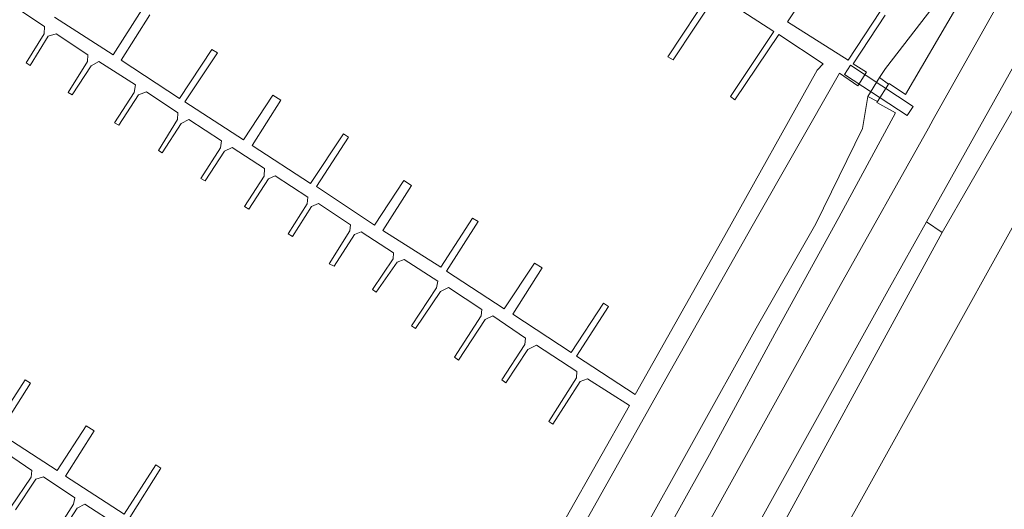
# Model space of a CAD drawing. Extents: x 184422 to 188298, y 343471 to 350189.
# Tile 459 of 513: x 187183 to 187284, y 349540 to 349590. Entities that reach past the tile are written whole.
import ezdxf

# ---------------------------------------------------------------- set-up
doc = ezdxf.new("R2010")
doc.units = 0
for name, color, linetype, lineweight in [('B-WA-GR-GROENVOORZIENING-GV', 252, 'Continuous', 18), ('B-WA-GW-TALUD_KRUIN-G', 252, 'Continuous', 18), ('B-WA-KW-KUNSTWERK-GV', 252, 'Continuous', 18), ('B-WA-KW-KUNSTWERK_STEIGER-GV', 252, 'Continuous', 18), ('B-WA-OG-WATER-GV', 252, 'Continuous', 18), ('B-WA-OG-WATER_SLOOT-GV', 252, 'Continuous', 18), ('B-WA-VH-VERHARDING_GESLOTEN-GV', 252, 'Continuous', 18), ('B-WA-VH-VERHARDING_OPEN-GV', 252, 'Continuous', 18)]:
    doc.layers.add(name, color=color, linetype=linetype, lineweight=lineweight)

msp = doc.modelspace()

# ---------------------------------------------------------------- linework, layer by layer
at = {"layer": 'B-WA-GR-GROENVOORZIENING-GV', "flags": 128}
for points in [[(187227.019, 349491.349), (187227.066, 349491.381), (187227.286, 349491.799), (187227.71, 349492.606), (187231.599, 349500), (187231.734, 349500.249), (187247.717, 349528.018), (187267.117, 349563.053), (187276.196, 349579.225), (187276.688, 349580.102), (187285.187, 349595.241), (187288.086, 349602.102), (187288.337, 349603.446), (187287.979, 349606.344), (187286.861, 349610.035), (187286.268, 349612.045), (187285.164, 349613.179), (187252.65, 349636.558), (187217.131, 349660.57)], [(187227.019, 349491.349), (187227.066, 349491.381), (187227.286, 349491.799), (187227.71, 349492.606), (187231.599, 349500), (187231.734, 349500.249), (187247.717, 349528.018), (187267.117, 349563.053), (187276.196, 349579.225), (187276.688, 349580.102), (187285.187, 349595.241), (187288.086, 349602.102), (187288.337, 349603.446), (187287.979, 349606.344), (187286.861, 349610.035), (187286.268, 349612.045), (187285.164, 349613.179), (187252.65, 349636.558), (187217.131, 349660.57)], [(187227.019, 349491.349), (187227.066, 349491.381), (187227.286, 349491.799), (187227.71, 349492.606), (187231.599, 349500), (187231.734, 349500.249), (187247.717, 349528.018), (187267.117, 349563.053), (187276.196, 349579.225), (187276.688, 349580.102), (187285.187, 349595.241), (187288.086, 349602.102), (187288.337, 349603.446), (187287.979, 349606.344), (187286.861, 349610.035), (187286.268, 349612.045), (187285.164, 349613.179), (187252.65, 349636.558), (187217.131, 349660.57)], [(187278.993, 349591.506), (187273.844, 349582.699), (187272.162, 349583.825), (187272.107, 349583.741), (187270.958, 349581.961), (187270.886, 349581.849), (187272.8, 349580.788), (187266.99, 349570.044), (187260.437, 349558.089), (187253.698, 349545.715), (187247.455, 349534.442)], [(187278.993, 349591.506), (187273.844, 349582.699), (187272.162, 349583.825), (187272.107, 349583.741), (187270.958, 349581.961), (187270.886, 349581.849), (187272.8, 349580.788), (187266.99, 349570.044), (187260.437, 349558.089), (187253.698, 349545.715), (187247.455, 349534.442)], [(187278.993, 349591.506), (187273.844, 349582.699), (187272.162, 349583.825), (187272.107, 349583.741), (187270.958, 349581.961), (187270.886, 349581.849), (187272.8, 349580.788), (187266.99, 349570.044), (187260.437, 349558.089), (187253.698, 349545.715), (187247.455, 349534.442)], [(187286.126, 349583.319), (187277.59, 349568.497), (187257.854, 349532.282), (187239.339, 349500), (187233.63, 349489.146), (187232.988, 349487.925), (187231.906, 349485.868), (187230.17, 349480.939), (187225.494, 349478.349), (187218.616, 349479.348), (187184.218, 349500), (187158.502, 349515.439)], [(187286.126, 349583.319), (187277.59, 349568.497), (187257.854, 349532.282), (187239.339, 349500), (187233.63, 349489.146), (187232.988, 349487.925), (187231.906, 349485.868), (187230.17, 349480.939), (187225.494, 349478.349), (187218.616, 349479.348), (187184.218, 349500), (187158.502, 349515.439)], [(187286.126, 349583.319), (187277.59, 349568.497), (187257.854, 349532.282), (187239.339, 349500), (187233.63, 349489.146), (187232.988, 349487.925), (187231.906, 349485.868), (187230.17, 349480.939), (187225.494, 349478.349), (187218.616, 349479.348), (187184.218, 349500), (187158.502, 349515.439)], [(187286.697, 349572.794), (187285.13, 349569.611), (187269.306, 349541.098), (187257.279, 349519.472), (187245.879, 349500), (187238.645, 349486.246), (187238.021, 349485.06), (187237.225, 349483.547), (187234.899, 349476.942)], [(187234.899, 349476.942), (187237.225, 349483.547), (187238.021, 349485.06), (187238.645, 349486.246), (187245.879, 349500), (187257.279, 349519.472), (187269.306, 349541.098), (187285.13, 349569.611), (187286.697, 349572.794)], [(187286.697, 349572.794), (187285.13, 349569.611), (187269.306, 349541.098), (187257.279, 349519.472), (187245.879, 349500), (187238.645, 349486.246), (187238.021, 349485.06), (187237.225, 349483.547), (187234.899, 349476.942)], [(187234.899, 349476.942), (187237.225, 349483.547), (187238.021, 349485.06), (187238.645, 349486.246), (187245.879, 349500), (187257.279, 349519.472), (187269.306, 349541.098), (187285.13, 349569.611), (187286.697, 349572.794)], [(187286.697, 349572.794), (187285.13, 349569.611), (187269.306, 349541.098), (187257.279, 349519.472), (187245.879, 349500), (187238.645, 349486.246), (187238.021, 349485.06), (187237.225, 349483.547), (187234.899, 349476.942)], [(187234.899, 349476.942), (187237.225, 349483.547), (187238.021, 349485.06), (187238.645, 349486.246), (187245.879, 349500), (187257.279, 349519.472), (187269.306, 349541.098), (187285.13, 349569.611), (187286.697, 349572.794)], [(187158.502, 349515.439), (187184.218, 349500), (187218.616, 349479.348), (187225.494, 349478.349), (187230.17, 349480.939), (187231.906, 349485.868), (187232.988, 349487.925), (187233.63, 349489.146), (187239.339, 349500), (187257.854, 349532.282), (187277.59, 349568.497), (187275.991, 349569.608), (187272.202, 349562.83), (187247.267, 349517.919), (187237.079, 349500), (187234.219, 349494.562), (187231.898, 349490.148), (187231.517, 349489.424), (187231.359, 349489.124), (187231.188, 349488.949)], [(187158.502, 349515.439), (187184.218, 349500), (187218.616, 349479.348), (187225.494, 349478.349), (187230.17, 349480.939), (187231.906, 349485.868), (187232.988, 349487.925), (187233.63, 349489.146), (187239.339, 349500), (187257.854, 349532.282), (187277.59, 349568.497), (187275.991, 349569.608), (187272.202, 349562.83), (187247.267, 349517.919), (187237.079, 349500), (187234.219, 349494.562), (187231.898, 349490.148), (187231.517, 349489.424), (187231.359, 349489.124), (187231.188, 349488.949)], [(187158.502, 349515.439), (187184.218, 349500), (187218.616, 349479.348), (187225.494, 349478.349), (187230.17, 349480.939), (187231.906, 349485.868), (187232.988, 349487.925), (187233.63, 349489.146), (187239.339, 349500), (187257.854, 349532.282), (187277.59, 349568.497), (187275.991, 349569.608), (187272.202, 349562.83), (187247.267, 349517.919), (187237.079, 349500), (187234.219, 349494.562), (187231.898, 349490.148), (187231.517, 349489.424), (187231.359, 349489.124), (187231.188, 349488.949)]]:
    msp.add_lwpolyline(points, dxfattribs=at)
at = {"layer": 'B-WA-GW-TALUD_KRUIN-G', "flags": 128}
msp.add_lwpolyline([(187234.899, 349476.942), (187237.225, 349483.547), (187238.021, 349485.06), (187238.645, 349486.246), (187245.879, 349500), (187257.279, 349519.472), (187269.306, 349541.098), (187285.13, 349569.611), (187286.697, 349572.794)], dxfattribs=at)
msp.add_lwpolyline([(187234.899, 349476.942), (187237.225, 349483.547), (187238.021, 349485.06), (187238.645, 349486.246), (187245.879, 349500), (187257.279, 349519.472), (187269.306, 349541.098), (187285.13, 349569.611), (187286.697, 349572.794)], dxfattribs=at)
msp.add_lwpolyline([(187234.899, 349476.942), (187237.225, 349483.547), (187238.021, 349485.06), (187238.645, 349486.246), (187245.879, 349500), (187257.279, 349519.472), (187269.306, 349541.098), (187285.13, 349569.611), (187286.697, 349572.794)], dxfattribs=at)
at = {"layer": 'B-WA-KW-KUNSTWERK-GV', "flags": 128}
msp.add_lwpolyline([(187274.019, 349580.512), (187274.634, 349581.447), (187268.193, 349585.687), (187267.577, 349584.748)], close=True, dxfattribs=at)
msp.add_lwpolyline([(187274.019, 349580.512), (187274.634, 349581.447), (187268.193, 349585.687), (187267.577, 349584.748)], close=True, dxfattribs=at)
msp.add_lwpolyline([(187274.019, 349580.512), (187274.634, 349581.447), (187268.193, 349585.687), (187267.577, 349584.748)], close=True, dxfattribs=at)
at = {"layer": 'B-WA-KW-KUNSTWERK_STEIGER-GV', "flags": 128}
for points in [[(187271.24, 349591.228), (187267.94, 349586.221), (187261.724, 349590.144), (187266.171, 349596.867)], [(187271.24, 349591.228), (187267.94, 349586.221), (187261.724, 349590.144), (187266.171, 349596.867)], [(187271.24, 349591.228), (187267.94, 349586.221), (187261.724, 349590.144), (187266.171, 349596.867)], [(187253.908, 349593.386), (187249.419, 349586.547), (187249.984, 349586.242), (187254.422, 349592.985), (187260.32, 349589.162), (187255.87, 349582.479), (187256.312, 349582.15), (187260.836, 349588.841), (187265.394, 349585.848), (187264.755, 349585.174), (187255.29, 349568.212), (187246.093, 349551.855), (187240.068, 349555.804), (187243.356, 349560.908), (187242.832, 349561.236), (187239.503, 349556.197), (187233.524, 349560.133), (187236.515, 349564.869), (187235.751, 349565.362), (187232.64, 349560.663), (187226.692, 349564.541), (187229.943, 349569.655), (187229.36, 349569.997), (187226.112, 349564.939), (187220.169, 349568.714), (187223.116, 349573.33), (187222.312, 349573.863), (187219.316, 349569.265), (187213.367, 349573.22), (187216.628, 349578.301), (187216.121, 349578.64), (187212.751, 349573.538), (187206.742, 349577.461), (187209.686, 349582.093), (187208.868, 349582.619), (187205.869, 349578.026), (187199.837, 349581.918), (187203.171, 349586.974), (187202.617, 349587.324), (187199.287, 349582.285), (187193.279, 349586.221), (187196.243, 349590.866)], [(187253.908, 349593.386), (187249.419, 349586.547), (187249.984, 349586.242), (187254.422, 349592.985), (187260.32, 349589.162), (187255.87, 349582.479), (187256.312, 349582.15), (187260.836, 349588.841), (187265.394, 349585.848), (187264.755, 349585.174), (187255.29, 349568.212), (187246.093, 349551.855), (187240.068, 349555.804), (187243.356, 349560.908), (187242.832, 349561.236), (187239.503, 349556.197), (187233.524, 349560.133), (187236.515, 349564.869), (187235.751, 349565.362), (187232.64, 349560.663), (187226.692, 349564.541), (187229.943, 349569.655), (187229.36, 349569.997), (187226.112, 349564.939), (187220.169, 349568.714), (187223.116, 349573.33), (187222.312, 349573.863), (187219.316, 349569.265), (187213.367, 349573.22), (187216.628, 349578.301), (187216.121, 349578.64), (187212.751, 349573.538), (187206.742, 349577.461), (187209.686, 349582.093), (187208.868, 349582.619), (187205.869, 349578.026), (187199.837, 349581.918), (187203.171, 349586.974), (187202.617, 349587.324), (187199.287, 349582.285), (187193.279, 349586.221), (187196.243, 349590.866)], [(187253.908, 349593.386), (187249.419, 349586.547), (187249.984, 349586.242), (187254.422, 349592.985), (187260.32, 349589.162), (187255.87, 349582.479), (187256.312, 349582.15), (187260.836, 349588.841), (187265.394, 349585.848), (187264.755, 349585.174), (187255.29, 349568.212), (187246.093, 349551.855), (187240.068, 349555.804), (187243.356, 349560.908), (187242.832, 349561.236), (187239.503, 349556.197), (187233.524, 349560.133), (187236.515, 349564.869), (187235.751, 349565.362), (187232.64, 349560.663), (187226.692, 349564.541), (187229.943, 349569.655), (187229.36, 349569.997), (187226.112, 349564.939), (187220.169, 349568.714), (187223.116, 349573.33), (187222.312, 349573.863), (187219.316, 349569.265), (187213.367, 349573.22), (187216.628, 349578.301), (187216.121, 349578.64), (187212.751, 349573.538), (187206.742, 349577.461), (187209.686, 349582.093), (187208.868, 349582.619), (187205.869, 349578.026), (187199.837, 349581.918), (187203.171, 349586.974), (187202.617, 349587.324), (187199.287, 349582.285), (187193.279, 349586.221), (187196.243, 349590.866)], [(187181.769, 349592.094), (187185.415, 349589.666), (187185.392, 349588.924), (187183.551, 349585.943), (187183.953, 349585.673), (187185.805, 349588.669), (187186.634, 349588.92), (187189.879, 349586.764), (187189.82, 349586.079), (187187.852, 349582.894), (187188.273, 349582.65), (187190.199, 349585.629), (187190.997, 349586.088), (187194.754, 349583.669), (187194.613, 349582.891), (187192.615, 349579.765), (187193.042, 349579.531), (187195.063, 349582.645), (187195.883, 349582.973), (187199.129, 349580.799), (187199.076, 349580.13), (187197.111, 349576.934), (187197.5, 349576.71), (187199.444, 349579.717), (187200.248, 349580.108), (187203.592, 349577.922), (187203.507, 349577.195), (187201.478, 349574.062), (187201.912, 349573.816), (187203.911, 349576.869), (187204.684, 349577.231), (187208.022, 349575.087), (187207.973, 349574.307), (187205.957, 349571.185), (187206.418, 349570.917), (187208.414, 349574.026), (187209.098, 349574.341), (187212.479, 349572.154), (187212.409, 349571.471), (187210.451, 349568.361), (187210.886, 349568.106), (187212.826, 349571.172), (187213.564, 349571.487), (187216.846, 349569.303), (187216.774, 349568.678), (187214.67, 349565.304), (187215.152, 349565.058), (187217.241, 349568.293), (187217.931, 349568.584), (187221.271, 349566.409), (187221.212, 349565.811), (187219.088, 349562.663), (187219.476, 349562.384), (187221.622, 349565.453), (187222.36, 349565.742), (187225.797, 349563.517), (187225.693, 349562.829), (187223.115, 349558.935), (187223.536, 349558.645), (187226.077, 349562.441), (187226.909, 349562.857), (187230.331, 349560.611), (187230.247, 349559.94), (187227.538, 349555.692), (187227.941, 349555.378), (187230.666, 349559.565), (187231.464, 349559.937), (187234.809, 349557.647), (187234.732, 349556.987), (187232.37, 349553.376), (187232.813, 349553.075), (187235.043, 349556.476), (187235.944, 349556.951), (187240.104, 349554.227), (187240.061, 349553.572), (187237.222, 349549.083), (187237.636, 349548.834), (187240.438, 349553.209), (187241.186, 349553.487), (187245.496, 349550.724), (187235.741, 349533.462)], [(187181.769, 349592.094), (187185.415, 349589.666), (187185.392, 349588.924), (187183.551, 349585.943), (187183.953, 349585.673), (187185.805, 349588.669), (187186.634, 349588.92), (187189.879, 349586.764), (187189.82, 349586.079), (187187.852, 349582.894), (187188.273, 349582.65), (187190.199, 349585.629), (187190.997, 349586.088), (187194.754, 349583.669), (187194.613, 349582.891), (187192.615, 349579.765), (187193.042, 349579.531), (187195.063, 349582.645), (187195.883, 349582.973), (187199.129, 349580.799), (187199.076, 349580.13), (187197.111, 349576.934), (187197.5, 349576.71), (187199.444, 349579.717), (187200.248, 349580.108), (187203.592, 349577.922), (187203.507, 349577.195), (187201.478, 349574.062), (187201.912, 349573.816), (187203.911, 349576.869), (187204.684, 349577.231), (187208.022, 349575.087), (187207.973, 349574.307), (187205.957, 349571.185), (187206.418, 349570.917), (187208.414, 349574.026), (187209.098, 349574.341), (187212.479, 349572.154), (187212.409, 349571.471), (187210.451, 349568.361), (187210.886, 349568.106), (187212.826, 349571.172), (187213.564, 349571.487), (187216.846, 349569.303), (187216.774, 349568.678), (187214.67, 349565.304), (187215.152, 349565.058), (187217.241, 349568.293), (187217.931, 349568.584), (187221.271, 349566.409), (187221.212, 349565.811), (187219.088, 349562.663), (187219.476, 349562.384), (187221.622, 349565.453), (187222.36, 349565.742), (187225.797, 349563.517), (187225.693, 349562.829), (187223.115, 349558.935), (187223.536, 349558.645), (187226.077, 349562.441), (187226.909, 349562.857), (187230.331, 349560.611), (187230.247, 349559.94), (187227.538, 349555.692), (187227.941, 349555.378), (187230.666, 349559.565), (187231.464, 349559.937), (187234.809, 349557.647), (187234.732, 349556.987), (187232.37, 349553.376), (187232.813, 349553.075), (187235.043, 349556.476), (187235.944, 349556.951), (187240.104, 349554.227), (187240.061, 349553.572), (187237.222, 349549.083), (187237.636, 349548.834), (187240.438, 349553.209), (187241.186, 349553.487), (187245.496, 349550.724), (187235.741, 349533.462)], [(187181.769, 349592.094), (187185.415, 349589.666), (187185.392, 349588.924), (187183.551, 349585.943), (187183.953, 349585.673), (187185.805, 349588.669), (187186.634, 349588.92), (187189.879, 349586.764), (187189.82, 349586.079), (187187.852, 349582.894), (187188.273, 349582.65), (187190.199, 349585.629), (187190.997, 349586.088), (187194.754, 349583.669), (187194.613, 349582.891), (187192.615, 349579.765), (187193.042, 349579.531), (187195.063, 349582.645), (187195.883, 349582.973), (187199.129, 349580.799), (187199.076, 349580.13), (187197.111, 349576.934), (187197.5, 349576.71), (187199.444, 349579.717), (187200.248, 349580.108), (187203.592, 349577.922), (187203.507, 349577.195), (187201.478, 349574.062), (187201.912, 349573.816), (187203.911, 349576.869), (187204.684, 349577.231), (187208.022, 349575.087), (187207.973, 349574.307), (187205.957, 349571.185), (187206.418, 349570.917), (187208.414, 349574.026), (187209.098, 349574.341), (187212.479, 349572.154), (187212.409, 349571.471), (187210.451, 349568.361), (187210.886, 349568.106), (187212.826, 349571.172), (187213.564, 349571.487), (187216.846, 349569.303), (187216.774, 349568.678), (187214.67, 349565.304), (187215.152, 349565.058), (187217.241, 349568.293), (187217.931, 349568.584), (187221.271, 349566.409), (187221.212, 349565.811), (187219.088, 349562.663), (187219.476, 349562.384), (187221.622, 349565.453), (187222.36, 349565.742), (187225.797, 349563.517), (187225.693, 349562.829), (187223.115, 349558.935), (187223.536, 349558.645), (187226.077, 349562.441), (187226.909, 349562.857), (187230.331, 349560.611), (187230.247, 349559.94), (187227.538, 349555.692), (187227.941, 349555.378), (187230.666, 349559.565), (187231.464, 349559.937), (187234.809, 349557.647), (187234.732, 349556.987), (187232.37, 349553.376), (187232.813, 349553.075), (187235.043, 349556.476), (187235.944, 349556.951), (187240.104, 349554.227), (187240.061, 349553.572), (187237.222, 349549.083), (187237.636, 349548.834), (187240.438, 349553.209), (187241.186, 349553.487), (187245.496, 349550.724), (187235.741, 349533.462)], [(187195.409, 349591.387), (187192.457, 349586.745), (187186.437, 349590.615)], [(187195.409, 349591.387), (187192.457, 349586.745), (187186.437, 349590.615)], [(187195.409, 349591.387), (187192.457, 349586.745), (187186.437, 349590.615)], [(187240.672, 349538.22), (187249.239, 349553.478), (187258.099, 349569.154), (187267.048, 349584.891), (187268.954, 349583.593), (187269.827, 349584.976), (187268.479, 349585.825), (187271.744, 349590.846)], [(187240.672, 349538.22), (187249.239, 349553.478), (187258.099, 349569.154), (187267.048, 349584.891), (187268.954, 349583.593), (187269.827, 349584.976), (187268.479, 349585.825), (187271.744, 349590.846)], [(187240.672, 349538.22), (187249.239, 349553.478), (187258.099, 349569.154), (187267.048, 349584.891), (187268.954, 349583.593), (187269.827, 349584.976), (187268.479, 349585.825), (187271.744, 349590.846)], [(187194.185, 349539.241), (187197.379, 349544.293), (187196.842, 349544.633), (187193.602, 349539.575), (187187.586, 349543.478), (187190.51, 349548.131), (187189.69, 349548.652), (187186.705, 349544.052), (187180.723, 349547.92), (187183.965, 349553.016), (187183.423, 349553.372), (187180.159, 349548.322)], [(187194.185, 349539.241), (187197.379, 349544.293), (187196.842, 349544.633), (187193.602, 349539.575), (187187.586, 349543.478), (187190.51, 349548.131), (187189.69, 349548.652), (187186.705, 349544.052), (187180.723, 349547.92), (187183.965, 349553.016), (187183.423, 349553.372), (187180.159, 349548.322)], [(187194.185, 349539.241), (187197.379, 349544.293), (187196.842, 349544.633), (187193.602, 349539.575), (187187.586, 349543.478), (187190.51, 349548.131), (187189.69, 349548.652), (187186.705, 349544.052), (187180.723, 349547.92), (187183.965, 349553.016), (187183.423, 349553.372), (187180.159, 349548.322)], [(187180.843, 349546.272), (187184.122, 349544.072), (187184.047, 349543.377), (187181.979, 349540.303)], [(187180.843, 349546.272), (187184.122, 349544.072), (187184.047, 349543.377), (187181.979, 349540.303)], [(187180.843, 349546.272), (187184.122, 349544.072), (187184.047, 349543.377), (187181.979, 349540.303)], [(187182.44, 349540.027), (187184.535, 349543.162), (187185.323, 349543.415), (187188.528, 349541.239), (187188.405, 349540.604), (187186.081, 349536.934)], [(187182.44, 349540.027), (187184.535, 349543.162), (187185.323, 349543.415), (187188.528, 349541.239), (187188.405, 349540.604), (187186.081, 349536.934)], [(187182.44, 349540.027), (187184.535, 349543.162), (187185.323, 349543.415), (187188.528, 349541.239), (187188.405, 349540.604), (187186.081, 349536.934)], [(187186.519, 349536.686), (187188.762, 349540.18), (187189.575, 349540.6), (187192.935, 349538.399)], [(187186.519, 349536.686), (187188.762, 349540.18), (187189.575, 349540.6), (187192.935, 349538.399)], [(187186.519, 349536.686), (187188.762, 349540.18), (187189.575, 349540.6), (187192.935, 349538.399)]]:
    msp.add_lwpolyline(points, dxfattribs=at)
at = {"layer": 'B-WA-OG-WATER-GV', "flags": 128}
msp.add_lwpolyline([(187215.283, 349652.831), (187149.929, 349539.839), (187214.492, 349496.669), (187215.98, 349494.905), (187219.64, 349493.715), (187222.554, 349495.588), (187224.347, 349498.296), (187228.182, 349505.137), (187234.036, 349514.563), (187240.258, 349525.871), (187246.24, 349536.612), (187252.042, 349547.046), (187258.492, 349558.684), (187264.617, 349569.389), (187269.441, 349579.193), (187269.961, 349582.484), (187271.178, 349584.435), (187271.786, 349585.364), (187276.692, 349591.679)], dxfattribs=at)
msp.add_lwpolyline([(187215.283, 349652.831), (187149.929, 349539.839), (187214.492, 349496.669), (187215.98, 349494.905), (187219.64, 349493.715), (187222.554, 349495.588), (187224.347, 349498.296), (187228.182, 349505.137), (187234.036, 349514.563), (187240.258, 349525.871), (187246.24, 349536.612), (187252.042, 349547.046), (187258.492, 349558.684), (187264.617, 349569.389), (187269.441, 349579.193), (187269.961, 349582.484), (187271.178, 349584.435), (187271.786, 349585.364), (187276.692, 349591.679)], dxfattribs=at)
msp.add_lwpolyline([(187215.283, 349652.831), (187149.929, 349539.839), (187214.492, 349496.669), (187215.98, 349494.905), (187219.64, 349493.715), (187222.554, 349495.588), (187224.347, 349498.296), (187228.182, 349505.137), (187234.036, 349514.563), (187240.258, 349525.871), (187246.24, 349536.612), (187252.042, 349547.046), (187258.492, 349558.684), (187264.617, 349569.389), (187269.441, 349579.193), (187269.961, 349582.484), (187271.178, 349584.435), (187271.786, 349585.364), (187276.692, 349591.679)], dxfattribs=at)
at = {"layer": 'B-WA-OG-WATER_SLOOT-GV', "flags": 128}
for points in [[(187276.692, 349591.679), (187271.786, 349585.364), (187271.178, 349584.435), (187272.107, 349583.741), (187272.162, 349583.825), (187273.844, 349582.699), (187278.993, 349591.506)], [(187276.692, 349591.679), (187271.786, 349585.364), (187271.178, 349584.435), (187272.107, 349583.741), (187272.162, 349583.825), (187273.844, 349582.699), (187278.993, 349591.506)], [(187276.692, 349591.679), (187271.786, 349585.364), (187271.178, 349584.435), (187272.107, 349583.741), (187272.162, 349583.825), (187273.844, 349582.699), (187278.993, 349591.506)], [(187247.455, 349534.442), (187253.698, 349545.715), (187260.437, 349558.089), (187266.99, 349570.044), (187272.8, 349580.788), (187270.886, 349581.849), (187270.958, 349581.961), (187269.961, 349582.484), (187269.441, 349579.193), (187264.617, 349569.389), (187258.492, 349558.684), (187252.042, 349547.046), (187246.24, 349536.612)], [(187247.455, 349534.442), (187253.698, 349545.715), (187260.437, 349558.089), (187266.99, 349570.044), (187272.8, 349580.788), (187270.886, 349581.849), (187270.958, 349581.961), (187269.961, 349582.484), (187269.441, 349579.193), (187264.617, 349569.389), (187258.492, 349558.684), (187252.042, 349547.046), (187246.24, 349536.612)], [(187247.455, 349534.442), (187253.698, 349545.715), (187260.437, 349558.089), (187266.99, 349570.044), (187272.8, 349580.788), (187270.886, 349581.849), (187270.958, 349581.961), (187269.961, 349582.484), (187269.441, 349579.193), (187264.617, 349569.389), (187258.492, 349558.684), (187252.042, 349547.046), (187246.24, 349536.612)]]:
    msp.add_lwpolyline(points, dxfattribs=at)
msp.add_lwpolyline([(187272.107, 349583.741), (187271.178, 349584.435), (187269.961, 349582.484), (187270.958, 349581.961)], close=True, dxfattribs=at)
msp.add_lwpolyline([(187272.107, 349583.741), (187271.178, 349584.435), (187269.961, 349582.484), (187270.958, 349581.961)], close=True, dxfattribs=at)
msp.add_lwpolyline([(187272.107, 349583.741), (187271.178, 349584.435), (187269.961, 349582.484), (187270.958, 349581.961)], close=True, dxfattribs=at)
at = {"layer": 'B-WA-VH-VERHARDING_GESLOTEN-GV', "flags": 128}
for points in [[(187231.188, 349488.949), (187231.359, 349489.124), (187231.517, 349489.424), (187231.898, 349490.148), (187234.219, 349494.562), (187237.079, 349500), (187247.267, 349517.919), (187272.202, 349562.83), (187275.991, 349569.608), (187289.937, 349594.545), (187293.19, 349599.574), (187296.949, 349602.968), (187301.475, 349606.316), (187306.648, 349608.75), (187311.327, 349609.563), (187314.756, 349609.769), (187315.112, 349609.79), (187319.668, 349609.504)], [(187231.188, 349488.949), (187231.359, 349489.124), (187231.517, 349489.424), (187231.898, 349490.148), (187234.219, 349494.562), (187237.079, 349500), (187247.267, 349517.919), (187272.202, 349562.83), (187275.991, 349569.608), (187289.937, 349594.545), (187293.19, 349599.574), (187296.949, 349602.968), (187301.475, 349606.316), (187306.648, 349608.75), (187311.327, 349609.563), (187314.756, 349609.769), (187315.112, 349609.79), (187319.668, 349609.504)], [(187231.188, 349488.949), (187231.359, 349489.124), (187231.517, 349489.424), (187231.898, 349490.148), (187234.219, 349494.562), (187237.079, 349500), (187247.267, 349517.919), (187272.202, 349562.83), (187275.991, 349569.608), (187289.937, 349594.545), (187293.19, 349599.574), (187296.949, 349602.968), (187301.475, 349606.316), (187306.648, 349608.75), (187311.327, 349609.563), (187314.756, 349609.769), (187315.112, 349609.79), (187319.668, 349609.504)], [(187285.187, 349595.241), (187276.688, 349580.102), (187276.196, 349579.225), (187267.117, 349563.053), (187247.717, 349528.018), (187231.734, 349500.249), (187231.599, 349500), (187227.71, 349492.606), (187227.286, 349491.799), (187227.066, 349491.381), (187227.019, 349491.349)], [(187285.187, 349595.241), (187276.688, 349580.102), (187276.196, 349579.225), (187267.117, 349563.053), (187247.717, 349528.018), (187231.734, 349500.249), (187231.599, 349500), (187227.71, 349492.606), (187227.286, 349491.799), (187227.066, 349491.381), (187227.019, 349491.349)], [(187285.187, 349595.241), (187276.688, 349580.102), (187276.196, 349579.225), (187267.117, 349563.053), (187247.717, 349528.018), (187231.734, 349500.249), (187231.599, 349500), (187227.71, 349492.606), (187227.286, 349491.799), (187227.066, 349491.381), (187227.019, 349491.349)]]:
    msp.add_lwpolyline(points, dxfattribs=at)
at = {"layer": 'B-WA-VH-VERHARDING_OPEN-GV', "flags": 128}
msp.add_lwpolyline([(187286.126, 349583.319), (187291.883, 349593.317), (187289.937, 349594.545), (187275.991, 349569.608), (187277.59, 349568.497)], close=True, dxfattribs=at)
msp.add_lwpolyline([(187286.126, 349583.319), (187291.883, 349593.317), (187289.937, 349594.545), (187275.991, 349569.608), (187277.59, 349568.497)], close=True, dxfattribs=at)
msp.add_lwpolyline([(187286.126, 349583.319), (187291.883, 349593.317), (187289.937, 349594.545), (187275.991, 349569.608), (187277.59, 349568.497)], close=True, dxfattribs=at)

doc.saveas('drawing.dxf')
